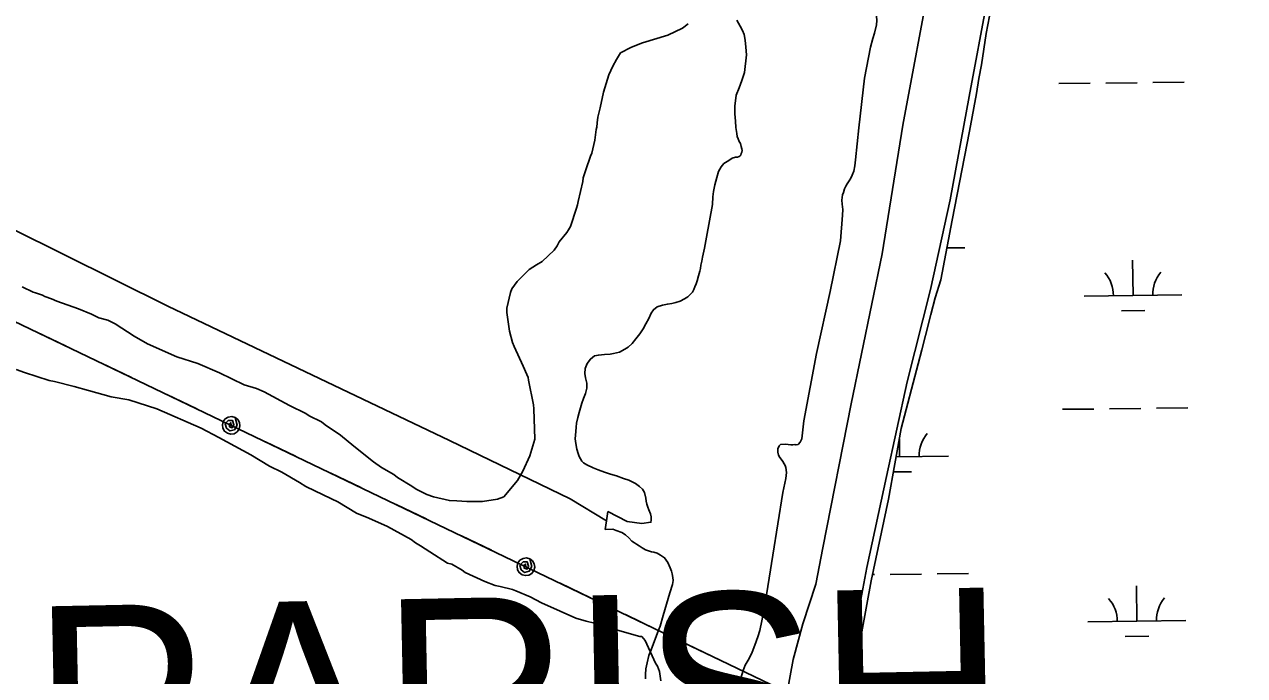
# Model space of a CAD drawing. Extents: x 3683402 to 3721514, y 487807 to 513565.
# Drawn here: x 3717156 to 3718402, y 494893 to 495558 of the extents above; entities that cross this region are included whole.
import ezdxf

# ---------------------------------------------------------------- set-up
doc = ezdxf.new("R2010")
doc.units = 0
for name, color, linetype in [('V-LEVE-TOET', 7, 'Continuous'), ('V-SITE-VEGE', 7, 'Continuous'), ('V-TOPO-GNAM-IDEN', 7, 'Continuous'), ('V-TOPO-SHOR', 7, 'Continuous'), ('V-UTIL-LINE', 7, 'Continuous'), ('V-WETL-SWMP', 7, 'Continuous')]:
    doc.layers.add(name, color=color, linetype=linetype)

msp = doc.modelspace()

# ---------------------------------------------------------------- linework, layer by layer
at = {"layer": 'V-LEVE-TOET'}
for points in [[(3717926.7, 494831.2), (3717941, 494909.4), (3717951.1, 494945.8), (3717964.2, 494986.2), (3717971.3, 495023.2), (3718000.5, 495170.3), (3718032.1, 495323.4), (3718053.1, 495454.8), (3718082.2, 495609.8), (3718108, 495736.8), (3718128.5, 495856.4), (3718159.7, 496005.6), (3718184.1, 496128.6), (3718196.9, 496206.4), (3718204.9, 496266.4), (3718224.9, 496395.8), (3718241.2, 496478), (3718254.6, 496536.6), (3718279.6, 496640.5), (3718298.6, 496769.4), (3718314.3, 496859.9)], [(3718380.5, 496848.9), (3718356.1, 496719), (3718342.2, 496657.9), (3718324.1, 496556), (3718301.1, 496429.6), (3718280.1, 496324.2), (3718274, 496271.1), (3718267.3, 496229.3), (3718246.3, 496123.9), (3718215.2, 495955.6), (3718197.6, 495861.1), (3718172.7, 495736.6), (3718151.1, 495637.2), (3718139.6, 495584.5), (3718121, 495484.1), (3718101.4, 495378.8), (3718081.3, 495287.2), (3718057.7, 495192.7), (3718036.6, 495096.2), (3718016.4, 495003.1), (3717999.2, 494910.6), (3717984.1, 494807.3)]]:
    msp.add_lwpolyline(points, dxfattribs=at)
at = {"layer": 'V-SITE-VEGE'}
for p, q in [((3717147.2, 495205.6), (3717155.7, 495202.5)), ((3717155.7, 495202.5), (3717181, 495194.2)), ((3717181, 495194.2), (3717186.3, 495193.2)), ((3717186.3, 495193.2), (3717206.4, 495188)), ((3717206.4, 495188), (3717221.2, 495183.9)), ((3717221.2, 495183.9), (3717244.4, 495177.7)), ((3717244.4, 495177.7), (3717262.3, 495174.6)), ((3717262.3, 495174.6), (3717290.9, 495165.3)), ((3717290.9, 495165.3), (3717336.3, 495145.5)), ((3717336.3, 495145.5), (3717354.3, 495136.1)), ((3717354.3, 495136.1), (3717387, 495118.4)), ((3717387, 495118.4), (3717406.1, 495106.9)), ((3717406.1, 495106.9), (3717418.8, 495100.6)), ((3717418.8, 495100.6), (3717436.8, 495090.2)), ((3717436.8, 495090.2), (3717443.1, 495086)), ((3717443.1, 495086), (3717469.5, 495073.5)), ((3717469.5, 495073.5), (3717475.9, 495070.4)), ((3717475.9, 495070.4), (3717494.9, 495058.9)), ((3717494.9, 495058.9), (3717507.6, 495053.7)), ((3717507.6, 495053.7), (3717526.6, 495045.3)), ((3717526.6, 495045.3), (3717550.9, 495031.8)), ((3717550.9, 495031.8), (3717555.2, 495028.6)), ((3717555.2, 495028.6), (3717560.5, 495025.5)), ((3717560.5, 495025.5), (3717570, 495019.2)), ((3717570, 495019.2), (3717588, 495007.7)), ((3717588, 495007.7), (3717592.2, 495006.7)), ((3717592.2, 495006.7), (3717602.8, 495000.4)), ((3717602.8, 495000.4), (3717605.9, 494998.3)), ((3717605.9, 494998.3), (3717626, 494989)), ((3717626, 494989), (3717636.6, 494984.8)), ((3717636.6, 494984.8), (3717641.9, 494983.8)), ((3717641.9, 494983.8), (3717654.5, 494980.7)), ((3717654.5, 494980.7), (3717657.7, 494979.6)), ((3717657.7, 494979.6), (3717672.5, 494973.4)), ((3717672.5, 494973.4), (3717684.1, 494967.1)), ((3717684.1, 494967.1), (3717703.2, 494958.8)), ((3717703.2, 494958.8), (3717719, 494951.5)), ((3717719, 494951.5), (3717729.6, 494948.4)), ((3717729.6, 494948.4), (3717738, 494946.4)), ((3717738, 494946.4), (3717744.3, 494944.3)), ((3717744.3, 494944.3), (3717751.7, 494943.3)), ((3717751.7, 494943.3), (3717759.1, 494940.1)), ((3717759.1, 494940.1), (3717784.5, 494932.9)), ((3717784.5, 494932.9), (3717786.6, 494932.9)), ((3717786.6, 494932.9), (3717789.8, 494928.7)), ((3717789.8, 494928.7), (3717800.4, 494905.6)), ((3717800.4, 494905.6), (3717802.6, 494902.4)), ((3717802.6, 494902.4), (3717804.7, 494897.2)), ((3717804.7, 494897.2), (3717805.8, 494887.7))]:
    msp.add_line(p, q, dxfattribs=at)
for points in [[(3717834, 495558.3), (3717828.2, 495553.9), (3717813.2, 495546.9), (3717787.3, 495539), (3717782.7, 495537.4), (3717775.2, 495534.1), (3717764.8, 495528.7), (3717760.6, 495522), (3717757, 495515.2), (3717752.8, 495506.2), (3717747.2, 495488.6), (3717744, 495472.8), (3717741.4, 495463.1), (3717740.7, 495457.4), (3717740.6, 495452.9), (3717740, 495450.6), (3717738.6, 495439.8), (3717735.4, 495426.2), (3717734.1, 495423.4), (3717729.2, 495409.2), (3717726.7, 495401.3), (3717726.1, 495397.3), (3717721.5, 495376.9), (3717720.9, 495373.5), (3717719.7, 495370.1), (3717713.5, 495351.4), (3717711.7, 495348.1), (3717709.9, 495345.2), (3717702.2, 495335.7), (3717699.9, 495331.8), (3717696.9, 495327.3), (3717684.6, 495315.7), (3717678.8, 495312.4), (3717671.3, 495307.4), (3717659, 495295.2), (3717653.7, 495287.9), (3717652.4, 495284), (3717648.6, 495268.1), (3717648.5, 495263.5), (3717651.4, 495244.6), (3717654.5, 495233.1), (3717656.1, 495229.1), (3717665.3, 495208.9), (3717669.1, 495200.2), (3717670.2, 495197.4), (3717670.7, 495194.5), (3717675.7, 495169.3), (3717676.2, 495165.3), (3717677.1, 495134.4), (3717675.2, 495127.6), (3717672.1, 495117.4), (3717664.9, 495101.6), (3717659.5, 495092.1), (3717645.4, 495075.3), (3717639, 495073.2), (3717623.6, 495070.7), (3717607.6, 495070.6), (3717597.3, 495071.4), (3717589.9, 495071.6), (3717573.5, 495075.4), (3717566.7, 495077.9), (3717556, 495083.3), (3717551.5, 495086.3), (3717536.9, 495095.2), (3717533, 495098.2), (3717520.6, 495105.3), (3717512.2, 495111.2), (3717492.1, 495127.2)], [(3717492.1, 495127.2), (3717478.7, 495138.3), (3717463, 495149), (3717459.1, 495152), (3717446.7, 495158), (3717443.3, 495160.4), (3717426.4, 495168.8), (3717400.5, 495182.6), (3717392.6, 495186.2), (3717380.2, 495189.9), (3717354.8, 495202), (3717332.8, 495211.7), (3717311.3, 495218.5), (3717281.4, 495231.8), (3717267.9, 495239.6), (3717248.2, 495252.1), (3717240.9, 495255.7), (3717231.8, 495258.2), (3717224, 495261.8), (3717211, 495267.3), (3717188.9, 495275.3), (3717183.3, 495277.7), (3717176.5, 495280.1), (3717174.2, 495281.3), (3717166.9, 495283.8), (3717164.6, 495284.4), (3717153.4, 495289.9)]]:
    msp.add_lwpolyline(points, dxfattribs=at)
at = {"layer": 'V-TOPO-SHOR'}
msp.add_line((3717750.4, 495051), (3717713.4, 495073.4), dxfattribs=at)
for points in [[(3718040.7, 495662.2), (3718038.5, 495651.1), (3718030.6, 495605.1), (3718027.7, 495594.3), (3718026.1, 495586.6), (3718025.4, 495581.1), (3718024.9, 495575.3), (3718025.8, 495569.8), (3718026.3, 495566.2), (3718026.5, 495561.8), (3718026.4, 495557.3)], [(3717883.6, 495562.1), (3717886.9, 495556.1), (3717889.5, 495551.7), (3717891, 495547.6), (3717892, 495541.7), (3717892.9, 495534.6), (3717893.5, 495526.8), (3717891.5, 495508.7), (3717888.8, 495500.4), (3717885.9, 495493.1), (3717882.8, 495485.6), (3717881.5, 495474.4), (3717881.6, 495466.6), (3717882.3, 495459.1), (3717882.6, 495452.7), (3717883.6, 495446.5), (3717884, 495443.4), (3717884.8, 495440.9), (3717886.1, 495438.4), (3717887.2, 495436.2), (3717888.1, 495433.1), (3717888.8, 495430.8), (3717888.9, 495429), (3717888.7, 495427.4), (3717888.1, 495425.9), (3717887.6, 495424.4), (3717887.1, 495423.5), (3717885.9, 495422.8), (3717884.4, 495422.4), (3717882.1, 495422.2), (3717878.7, 495421.2), (3717875.5, 495418.8)], [(3718026.4, 495557.3), (3718024.3, 495548.8), (3718022.5, 495543.3), (3718020, 495534.5), (3718014, 495502.8), (3718008.1, 495452.3), (3718004.9, 495419.6), (3718004.2, 495413.3), (3718003, 495408), (3718001.5, 495403.8), (3717999.9, 495401), (3717998.4, 495398.1), (3717996.4, 495395.2), (3717995.1, 495392.5), (3717993.7, 495389.8), (3717992.5, 495386.1), (3717991.7, 495383.9), (3717990.9, 495378.5), (3717991.1, 495374.3), (3717991.8, 495369), (3717991.5, 495363.1), (3717989.6, 495337), (3717979.1, 495285), (3717965.1, 495221.7), (3717951.9, 495152.9), (3717950.1, 495134.6), (3717948.4, 495131.2), (3717946.1, 495128.9), (3717943.9, 495128.5), (3717943, 495128.9), (3717940.7, 495128.6), (3717938.8, 495128.6), (3717935.9, 495129), (3717933.4, 495129.1), (3717928.3, 495128.8), (3717926.8, 495127.5), (3717925.6, 495124.5), (3717925.4, 495120.9), (3717926.2, 495117.9), (3717927.6, 495115.7), (3717928.8, 495113.9), (3717930.5, 495111.5), (3717931.9, 495109.2), (3717932.9, 495107.4), (3717933.5, 495105.4), (3717934.3, 495100.2), (3717933.8, 495094.3), (3717930.6, 495079.8), (3717920.5, 495016), (3717911.4, 494960.5), (3717907, 494938.8), (3717905.1, 494932.3), (3717902.1, 494923.9), (3717899.4, 494916.8), (3717897.5, 494913.2), (3717895, 494908.5), (3717892.2, 494903.4), (3717890, 494898.2), (3717887.5, 494890.2)], [(3717875.5, 495418.8), (3717870.3, 495415.8), (3717867.5, 495412.5), (3717864.7, 495407.5), (3717863.1, 495401.4), (3717861, 495393.9), (3717859.7, 495387.3), (3717859, 495381.9), (3717858.6, 495374.1), (3717852.7, 495340.5), (3717850.4, 495329.5), (3717848.5, 495320.3), (3717847.9, 495316.1), (3717846.9, 495312.1), (3717846.3, 495308.6), (3717845.8, 495306), (3717844.4, 495301), (3717843, 495295.9), (3717841.9, 495292.8), (3717840.7, 495290), (3717839.6, 495287.2), (3717838.2, 495284.3), (3717836.3, 495282.4), (3717833.5, 495279.8), (3717830, 495277.5), (3717825.8, 495275.1), (3717821.1, 495273.9), (3717817.3, 495272.9), (3717812.6, 495272.2), (3717807.7, 495271.2), (3717802.3, 495269.3), (3717798.3, 495266.5), (3717796, 495263), (3717793.5, 495257.5), (3717790.7, 495252.1), (3717787.7, 495247), (3717784.4, 495242), (3717780.4, 495236.8), (3717776.5, 495232.1), (3717772.5, 495228.3), (3717769, 495226.2), (3717763.6, 495223.3), (3717757.7, 495221.9), (3717754.2, 495221.2), (3717748.3, 495220.7), (3717742.2, 495220.2), (3717738.3, 495219.4), (3717734, 495216.1), (3717730.6, 495211.7), (3717728.7, 495206.5), (3717728.3, 495201.5), (3717729, 495197.1), (3717730.2, 495191.5), (3717730.2, 495186.3), (3717728.8, 495181.1), (3717727, 495175.9), (3717725.1, 495171.2), (3717723.8, 495166.3), (3717722.4, 495161.4), (3717721.2, 495156.4), (3717719.9, 495150.8), (3717719.4, 495146.5), (3717719, 495142.1), (3717718.5, 495134.6), (3717719, 495129.9), (3717720.2, 495124), (3717721.4, 495119.8), (3717722.6, 495116.5), (3717725.2, 495111.8), (3717726.9, 495110.2), (3717730.2, 495108.1), (3717736.8, 495105.1), (3717742, 495103), (3717748.3, 495100.5), (3717754.4, 495098.6), (3717760.5, 495096.8), (3717767.6, 495094.2), (3717773.2, 495092.4), (3717777.2, 495090.5), (3717780.1, 495088.9), (3717784.1, 495086.1), (3717787.1, 495083.3), (3717789.3, 495080), (3717790.5, 495073.9), (3717791, 495070.9), (3717791.7, 495067.8), (3717792.6, 495064.8), (3717793.8, 495062), (3717795.5, 495058), (3717796, 495054.9), (3717796.2, 495051.6), (3717795.8, 495049.5), (3717786.4, 495048.3), (3717771.6, 495050.1), (3717751.8, 495060.6)], [(3717089.4, 495375.7), (3717302, 495270), (3717589.9, 495132.9), (3717713.4, 495073.4)], [(3717751.8, 495060.6), (3717750.4, 495051), (3717749.1, 495042.2)], [(3717749.1, 495042.2), (3717756.7, 495042.3), (3717760.3, 495041.2), (3717766.2, 495039), (3717769.9, 495036.7), (3717773.3, 495033.4), (3717776.4, 495030.3), (3717779.1, 495028.5), (3717780.9, 495027.2), (3717783.7, 495025.5), (3717787, 495023.4), (3717790.2, 495021.2), (3717793.4, 495020.2), (3717796.4, 495019.4), (3717798.9, 495019), (3717802.2, 495017.9), (3717805.6, 495015.8), (3717809.7, 495013.2), (3717813.1, 495008.2), (3717815.4, 495003), (3717816.8, 494999.5), (3717817.5, 494996.7), (3717818.3, 494993.2), (3717818.5, 494990), (3717817.7, 494986), (3717815, 494977.4), (3717808.4, 494954.2), (3717805.2, 494943.2), (3717803.6, 494939.4)], [(3717803.6, 494939.4), (3717795.9, 494919.2), (3717793.8, 494913.3), (3717792, 494906), (3717790.6, 494899.9), (3717790.4, 494894), (3717790.2, 494889.5)]]:
    msp.add_lwpolyline(points, dxfattribs=at)
at = {"layer": 'V-UTIL-LINE'}
for points in [[(3716029.8, 495789.8), (3718896.2, 494414.9), (3719343, 494199.1)], [(3717167.6, 495244), (3717198.3, 495229.3)], [(3717234.4, 495212), (3717265, 495197.3)], [(3717301.1, 495180), (3717331.7, 495165.3)], [(3717366.9, 495148.4), (3717366.4, 495151.3), (3717364.8, 495149.6), (3717365.3, 495146.9), (3717368, 495146), (3717369.7, 495149), (3717368.2, 495153.4), (3717363.9, 495153.5), (3717360.7, 495149.8), (3717362, 495145.4), (3717365.6, 495142.7), (3717370.2, 495143.8), (3717372.9, 495148.7), (3717370.8, 495156.5), (3717367.4, 495157.4), (3717363.9, 495156.9), (3717360.9, 495155.1), (3717358.8, 495152.3), (3717357.9, 495148.9), (3717358.4, 495145.4), (3717360.2, 495142.4), (3717363, 495140.3), (3717366.4, 495139.4), (3717369.9, 495139.9), (3717372.9, 495141.7), (3717375, 495144.5), (3717375.9, 495147.9), (3717375.4, 495151.4), (3717373.6, 495154.4), (3717370.8, 495156.5)], [(3717402.1, 495131.5), (3717432.7, 495116.8)], [(3717468.8, 495099.5), (3717499.4, 495084.8)], [(3717535.5, 495067.5), (3717566.2, 495052.8)], [(3717602.2, 495035.5), (3717632.9, 495020.8)], [(3717668, 495004), (3717667.6, 495006.8), (3717665.9, 495005.2), (3717666.4, 495002.5), (3717669.2, 495001.5), (3717670.8, 495004.5), (3717669.4, 495009), (3717665.1, 495009), (3717661.9, 495005.4), (3717663.2, 495001), (3717666.7, 494998.2), (3717671.4, 494999.4), (3717674.1, 495004.2), (3717671.9, 495012.1), (3717668.5, 495013), (3717665.1, 495012.5), (3717662, 495010.7), (3717659.9, 495007.9), (3717659.1, 495004.5), (3717659.6, 495001), (3717661.3, 494998), (3717664.2, 494995.8), (3717667.6, 494995), (3717671, 494995.5), (3717674.1, 494997.3), (3717676.2, 495000.1), (3717677, 495003.5), (3717676.5, 495006.9), (3717674.7, 495010), (3717671.9, 495012.1)], [(3717703.2, 494987.1), (3717733.9, 494972.4)], [(3717769.9, 494955.1), (3717800.6, 494940.4)], [(3717836.7, 494923.1), (3717867.3, 494908.4)]]:
    msp.add_lwpolyline(points, dxfattribs=at)
at = {"layer": 'V-WETL-SWMP'}
for p, q in [((3718141.6, 495566.4), (3718138.5, 495548.4)), ((3718138.5, 495548.4), (3718136.1, 495532.7)), ((3718136.1, 495532.7), (3718133.6, 495516.6)), ((3718133.6, 495516.6), (3718130.9, 495502.5)), ((3718130.9, 495502.5), (3718128.3, 495487.4)), ((3718212.5, 495497.4), (3718244.5, 495497.8)), ((3718260.5, 495498), (3718292.5, 495498.3)), ((3718308.5, 495498.5), (3718340.5, 495498.9)), ((3718128.3, 495487.4), (3718121.4, 495448.9)), ((3718121.4, 495448.9), (3718103.5, 495358.1)), ((3718103.5, 495358.1), (3718092.1, 495297.1)), ((3718098.2, 495329.6), (3718116.5, 495329.8)), ((3718288.4, 495281), (3718288, 495317)), ((3718092.1, 495297.1), (3718086.1, 495278.8)), ((3718238.4, 495280.5), (3718338.4, 495281.6)), ((3718086.1, 495278.8), (3718081.7, 495261.5)), ((3718081.7, 495261.5), (3718076.3, 495240.1)), ((3718276.6, 495265.5), (3718300.6, 495265.7)), ((3718076.3, 495240.1), (3718072.5, 495225.4)), ((3718072.5, 495225.4), (3718068.7, 495211.3)), ((3718068.7, 495211.3), (3718051.6, 495145.2)), ((3718216.4, 495164.8), (3718248.4, 495165.1)), ((3718264.4, 495165.3), (3718296.4, 495165.7)), ((3718312.4, 495165.9), (3718344.4, 495166.2)), ((3718051.6, 495145.2), (3718038.6, 495073)), ((3718049.9, 495116.4), (3718049.7, 495134.4)), ((3718046.4, 495116.3), (3718099.9, 495117)), ((3718043.6, 495100.9), (3718062, 495101.1)), ((3718038.6, 495073), (3718020.9, 494989.6)), ((3718022.2, 494996), (3718024.4, 494996)), ((3718040.4, 494996.2), (3718072.4, 494996.6)), ((3718088.4, 494996.8), (3718120.4, 494997.1)), ((3718020.9, 494989.6), (3718001.9, 494885.4)), ((3718292.3, 494948.4), (3718291.9, 494984.4)), ((3718242.3, 494947.8), (3718342.3, 494949)), ((3718280.5, 494932.8), (3718304.5, 494933.1))]:
    msp.add_line(p, q, dxfattribs=at)
for centre, start, end in [((3718343.7, 495282.1), 139.8942, 181.4378), ((3718233.2, 495280.9), 359.8942, 41.4378), ((3718105.1, 495117.5), 139.8942, 181.4378), ((3718237.1, 494948.2), 359.8942, 41.4378), ((3718347.5, 494949.5), 139.8942, 181.4378)]:
    msp.add_arc(centre, 35.2, start, end, dxfattribs=at)

# ---------------------------------------------------------------- texts
at = {"layer": 'V-TOPO-GNAM-IDEN'}
msp.add_text('PARISH,', height=200, rotation=1.1486, dxfattribs=at).set_placement((3717165.8, 494763.3))

doc.saveas('drawing.dxf')
